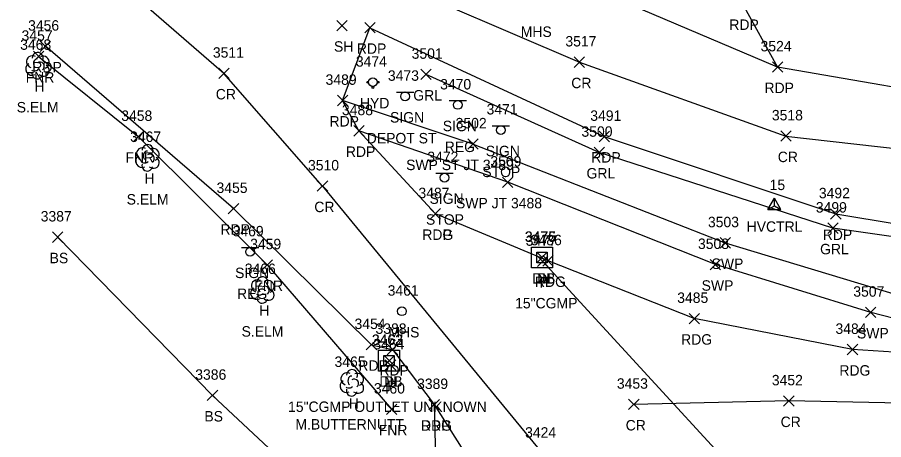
# Model space of a CAD drawing. Extents: x 1609623 to 1616187, y 756677 to 762826.
# Drawn here: x 1610462.9 to 1610629, y 762654.1 to 762735 of the extents above; entities that cross this region are included whole.
import ezdxf

# ---------------------------------------------------------------- set-up
doc = ezdxf.new("R2010")
doc.units = 0
for name, color, linetype in [('C_A', 7, 'Continuous'), ('C_I', 7, 'Continuous'), ('CPSM', 7, 'Continuous'), ('D_A', 7, 'Continuous'), ('D_C', 7, 'Continuous'), ('D_I', 7, 'Continuous'), ('D_TIC', 7, 'Continuous'), ('DCP', 7, 'Continuous'), ('DS', 7, 'Continuous'), ('L_A', 7, 'Continuous'), ('L_C', 7, 'Continuous'), ('L_I', 7, 'Continuous'), ('L_TIC', 7, 'Continuous'), ('LELB', 7, 'Continuous'), ('LFNC', 7, 'Continuous'), ('LTD', 7, 'Continuous'), ('P_A', 7, 'Continuous'), ('P_I', 7, 'Continuous'), ('P_TIC', 7, 'Continuous'), ('PET', 7, 'Continuous'), ('PEU', 7, 'Continuous'), ('PRC', 7, 'Continuous'), ('R_A', 7, 'Continuous'), ('R_I', 7, 'Continuous'), ('R_TIC', 7, 'Continuous'), ('RDG', 7, 'Continuous'), ('RGR', 7, 'Continuous'), ('RSW', 7, 'Continuous'), ('S_A', 7, 'Continuous'), ('S_C', 7, 'Continuous'), ('S_I', 7, 'Continuous'), ('SSGN', 7, 'Continuous'), ('U_A', 7, 'Continuous'), ('U_I', 7, 'Continuous'), ('USMH', 7, 'Continuous'), ('UWFH', 7, 'Continuous')]:
    doc.layers.add(name, color=color, linetype=linetype)

msp = doc.modelspace()

# ---------------------------------------------------------------- linework, layer by layer
at = {"layer": 'CPSM'}
for p, q in [((1610606.79, 762698.19), (1610608.04, 762700.36)), ((1610609.29, 762698.19), (1610608.04, 762700.36)), ((1610608.04, 762698.91), (1610608.04, 762700.36)), ((1610606.79, 762698.19), (1610608.04, 762698.91)), ((1610606.79, 762698.19), (1610609.29, 762698.19)), ((1610608.04, 762698.91), (1610608.04, 762698.91)), ((1610608.04, 762698.91), (1610609.29, 762698.19))]:
    msp.add_line(p, q, dxfattribs=at)
at = {"layer": 'D_TIC'}
for points in [[(1610562.5, 762687.98), (1610564.5, 762689.98)], [(1610564.5, 762687.98), (1610562.5, 762689.98)], [(1610562.63, 762687.23), (1610564.63, 762689.23)], [(1610564.63, 762687.23), (1610562.63, 762689.23)], [(1610533.2, 762668.23), (1610535.2, 762670.23)], [(1610535.2, 762668.23), (1610533.2, 762670.23)], [(1610533.45, 762667.38), (1610535.45, 762669.38)], [(1610535.45, 762667.38), (1610533.45, 762669.38)]]:
    msp.add_lwpolyline(points, dxfattribs=at)
at = {"layer": 'DCP'}
msp.add_lwpolyline([(1610563.63, 762688.23), (1610618.96, 762628)], dxfattribs=at)
at = {"layer": 'DS'}
for p, q in [((1610561.49, 762690.98), (1610565.49, 762690.98)), ((1610561.49, 762686.98), (1610561.49, 762690.98)), ((1610562.49, 762687.98), (1610562.49, 762689.98)), ((1610562.49, 762689.98), (1610564.49, 762689.98)), ((1610564.49, 762689.98), (1610564.49, 762687.98)), ((1610565.49, 762690.98), (1610565.49, 762686.98)), ((1610563.5, 762688.98), (1610563.5, 762688.98)), ((1610563.5, 762688.98), (1610563.5, 762688.98)), ((1610565.49, 762686.98), (1610561.49, 762686.98)), ((1610564.49, 762687.98), (1610562.49, 762687.98)), ((1610532.17, 762671.22), (1610536.17, 762671.22)), ((1610532.17, 762667.22), (1610532.17, 762671.22)), ((1610533.17, 762668.22), (1610533.17, 762670.22)), ((1610533.17, 762670.22), (1610535.17, 762670.22)), ((1610535.17, 762670.22), (1610535.17, 762668.22)), ((1610536.17, 762671.22), (1610536.17, 762667.22)), ((1610535.17, 762668.22), (1610533.17, 762668.22)), ((1610534.17, 762669.22), (1610534.17, 762669.22)), ((1610534.17, 762669.22), (1610534.17, 762669.22)), ((1610536.17, 762667.22), (1610532.17, 762667.22))]:
    msp.add_line(p, q, dxfattribs=at)
at = {"layer": 'L_TIC'}
for points in [[(1610524.13, 762732.44), (1610526.13, 762734.44)], [(1610526.13, 762732.44), (1610524.13, 762734.44)], [(1610465.97, 762726.53), (1610467.97, 762728.53)], [(1610467.97, 762726.53), (1610465.97, 762728.53)], [(1610485.08, 762711.17), (1610487.08, 762713.17)], [(1610487.08, 762711.17), (1610485.08, 762713.17)], [(1610469.64, 762691.89), (1610471.64, 762693.89)], [(1610471.64, 762691.89), (1610469.64, 762693.89)], [(1610509.8, 762686.57), (1610511.8, 762688.57)], [(1610511.8, 762686.57), (1610509.8, 762688.57)], [(1610499.32, 762661.55), (1610501.32, 762663.55)], [(1610501.32, 762661.55), (1610499.32, 762663.55)], [(1610533.65, 762658.9), (1610535.65, 762660.9)], [(1610535.65, 762658.9), (1610533.65, 762660.9)]]:
    msp.add_lwpolyline(points, dxfattribs=at)
at = {"layer": 'LELB'}
msp.add_lwpolyline([(1610567.39, 762525.95), (1610526.95, 762525.47), (1610528.07, 762557.33), (1610526.82, 762583.61), (1610523.4, 762610.62), (1610519.86, 762644.23), (1610500.32, 762662.55), (1610470.64, 762692.89)], dxfattribs=at)
at = {"layer": 'LFNC'}
msp.add_lwpolyline([(1610466.97, 762727.53), (1610486.08, 762712.17), (1610510.8, 762687.57), (1610534.65, 762659.9)], dxfattribs=at)
at = {"layer": 'LTD'}
for p, q in [((1610466.74, 762725.8), (1610466.74, 762725.8)), ((1610466.74, 762725.8), (1610466.74, 762725.8)), ((1610487.83, 762708.14), (1610487.83, 762708.14)), ((1610487.83, 762708.14), (1610487.83, 762708.14)), ((1610509.86, 762682.82), (1610509.86, 762682.82)), ((1610509.86, 762682.82), (1610509.86, 762682.82)), ((1610527.02, 762665.01), (1610527.02, 762665.01)), ((1610527.02, 762665.01), (1610527.02, 762665.01))]:
    msp.add_line(p, q, dxfattribs=at)
for centre in [(1610466.79, 762727.23), (1610487.87, 762709.57), (1610509.9, 762684.25), (1610527.06, 762666.44)]:
    msp.add_arc(centre, 1.05, 335.5272, 180.9563, dxfattribs=at)
for centre, major_axis, ratio, start_param, end_param in [((1610465.95, 762726.46), (1.21, -0.51), 0.895232, 1.570796, 4.712389), ((1610466.54, 762726.25), (-0.208, -0.792), 0.645439, 3.141593, 6.283185), ((1610467.24, 762725.63), (-0.5, 0.667), 0.989748, 3.141593, 6.283185), ((1610467.79, 762726.38), (-1.14, -0.48), 0.949671, 1.570796, 4.712389), ((1610465.66, 762725.09), (0.58, -1.04), 0.959034, 3.141593, 6.283185), ((1610466.29, 762725.05), (-0.625, -0.083), 0.423636, 0, 3.141593), ((1610467.74, 762724.96), (-1.09, 0.79), 0.841452, 1.570796, 4.712389), ((1610466.74, 762724.3), (0.26, 1.06), 0.942809, 1.570796, 4.712389), ((1610487.04, 762708.81), (1.21, -0.51), 0.895232, 1.570796, 4.712389), ((1610488.87, 762708.72), (-1.14, -0.48), 0.949671, 1.570796, 4.712389), ((1610486.74, 762707.43), (0.58, -1.04), 0.959034, 3.141593, 6.283185), ((1610487.62, 762708.6), (-0.208, -0.792), 0.645439, 3.141593, 6.283185), ((1610488.33, 762707.97), (-0.5, 0.667), 0.989748, 3.141593, 6.283185), ((1610488.83, 762707.31), (-1.09, 0.79), 0.841452, 1.570796, 4.712389), ((1610487.83, 762706.64), (0.26, 1.06), 0.942809, 1.570796, 4.712389), ((1610487.37, 762707.39), (-0.625, -0.083), 0.423636, 0, 3.141593), ((1610509.07, 762683.49), (1.21, -0.51), 0.895232, 1.570796, 4.712389), ((1610508.77, 762682.11), (0.58, -1.04), 0.959034, 3.141593, 6.283185), ((1610509.65, 762683.28), (-0.208, -0.792), 0.645439, 3.141593, 6.283185), ((1610510.36, 762682.65), (-0.5, 0.667), 0.989748, 3.141593, 6.283185), ((1610510.9, 762683.4), (-1.14, -0.48), 0.949671, 1.570796, 4.712389), ((1610509.86, 762681.32), (0.26, 1.06), 0.942809, 1.570796, 4.712389), ((1610509.4, 762682.07), (-0.625, -0.083), 0.423636, 0, 3.141593), ((1610510.86, 762681.99), (-1.09, 0.79), 0.841452, 1.570796, 4.712389), ((1610526.23, 762665.67), (1.21, -0.51), 0.895232, 1.570796, 4.712389), ((1610528.06, 762665.59), (-1.14, -0.48), 0.949671, 1.570796, 4.712389), ((1610525.93, 762664.3), (0.58, -1.04), 0.959034, 3.141593, 6.283185), ((1610526.81, 762665.46), (-0.208, -0.792), 0.645439, 3.141593, 6.283185), ((1610527.52, 762664.84), (-0.5, 0.667), 0.989748, 3.141593, 6.283185), ((1610528.02, 762664.17), (-1.09, 0.79), 0.841452, 1.570796, 4.712389), ((1610527.02, 762663.51), (0.26, 1.06), 0.942809, 1.570796, 4.712389), ((1610526.56, 762664.26), (-0.625, -0.083), 0.423636, 0, 3.141593)]:
    msp.add_ellipse(centre, major_axis=major_axis, ratio=ratio, start_param=start_param, end_param=end_param, dxfattribs=at)
at = {"layer": 'P_TIC'}
for points in [[(1610529.51, 762732.03), (1610531.51, 762734.03)], [(1610531.51, 762732.03), (1610529.51, 762734.03)], [(1610467.28, 762728.47), (1610469.28, 762730.47)], [(1610469.28, 762728.47), (1610467.28, 762730.47)], [(1610569.67, 762725.44), (1610571.67, 762727.44)], [(1610571.67, 762725.44), (1610569.67, 762727.44)], [(1610607.66, 762724.5), (1610609.66, 762726.5)], [(1610609.66, 762724.5), (1610607.66, 762726.5)], [(1610501.51, 762723.29), (1610503.51, 762725.29)], [(1610503.51, 762723.29), (1610501.51, 762725.29)], [(1610524.26, 762718.09), (1610526.26, 762720.09)], [(1610526.26, 762718.09), (1610524.26, 762720.09)], [(1610527.4, 762712.27), (1610529.4, 762714.27)], [(1610529.4, 762712.27), (1610527.4, 762714.27)], [(1610574.44, 762711.18), (1610576.44, 762713.18)], [(1610576.44, 762711.18), (1610574.44, 762713.18)], [(1610609.26, 762711.27), (1610611.26, 762713.27)], [(1610611.26, 762711.27), (1610609.26, 762713.27)], [(1610520.41, 762701.68), (1610522.41, 762703.68)], [(1610522.41, 762701.68), (1610520.41, 762703.68)], [(1610503.35, 762697.36), (1610505.35, 762699.36)], [(1610505.35, 762697.36), (1610503.35, 762699.36)], [(1610542.06, 762696.36), (1610544.06, 762698.36)], [(1610544.06, 762696.36), (1610542.06, 762698.36)], [(1610542.06, 762696.36), (1610544.06, 762698.36)], [(1610544.06, 762696.36), (1610542.06, 762698.36)], [(1610618.84, 762696.34), (1610620.84, 762698.34)], [(1610620.84, 762696.34), (1610618.84, 762698.34)], [(1610563.65, 762687.34), (1610565.65, 762689.34)], [(1610565.65, 762687.34), (1610563.65, 762689.34)], [(1610591.68, 762676.28), (1610593.68, 762678.28)], [(1610593.68, 762676.28), (1610591.68, 762678.28)], [(1610529.81, 762671.27), (1610531.81, 762673.27)], [(1610531.81, 762671.27), (1610529.81, 762673.27)], [(1610533.83, 762670.35), (1610535.83, 762672.35)], [(1610535.83, 762670.35), (1610533.83, 762672.35)], [(1610622.02, 762670.34), (1610624.02, 762672.34)], [(1610624.02, 762670.34), (1610622.02, 762672.34)], [(1610541.81, 762659.78), (1610543.81, 762661.78)], [(1610543.81, 762659.78), (1610541.81, 762661.78)], [(1610580.11, 762659.83), (1610582.11, 762661.83)], [(1610582.11, 762659.83), (1610580.11, 762661.83)], [(1610609.82, 762660.48), (1610611.82, 762662.48)], [(1610611.82, 762660.48), (1610609.82, 762662.48)]]:
    msp.add_lwpolyline(points, dxfattribs=at)
at = {"layer": 'PET'}
for points in [[(1610726.73, 762732.18), (1610650.15, 762718.32), (1610608.66, 762725.5), (1610569.82, 762742.05), (1610540.85, 762758.95), (1610514.49, 762770.43), (1610491.13, 762782.83)], [(1610601.92, 762737.62), (1610608.66, 762725.5)], [(1610543.06, 762697.36), (1610528.4, 762713.27), (1610525.26, 762719.09), (1610530.51, 762733.03), (1610575.44, 762712.18), (1610619.84, 762697.34), (1610655.27, 762691.49), (1610691.33, 762697.59), (1610732.54, 762711.13)], [(1610530.81, 762672.27), (1610504.35, 762698.36), (1610468.28, 762729.47)], [(1610530.81, 762672.27), (1610534.83, 762671.35)], [(1610534.83, 762671.35), (1610542.81, 762660.78), (1610568.73, 762619.92), (1610585.48, 762582.39), (1610594.75, 762542.34), (1610600.31, 762494.84), (1610601.16, 762470.67)]]:
    msp.add_lwpolyline(points, dxfattribs=at)
at = {"layer": 'PEU'}
msp.add_lwpolyline([(1610736.89, 762691.95), (1610709.54, 762683.71), (1610681.03, 762674.53), (1610660.2, 762671.09), (1610648.8, 762669.68), (1610623.02, 762671.34), (1610592.68, 762677.28), (1610564.65, 762688.34), (1610543.06, 762697.36)], dxfattribs=at)
at = {"layer": 'PRC'}
for points in [[(1610483.29, 762765.19), (1610531.26, 762743.38), (1610570.67, 762726.44), (1610610.26, 762712.27), (1610655.05, 762707.17), (1610689.94, 762710.36), (1610729.5, 762721.48)], [(1610521.41, 762702.68), (1610502.51, 762724.29), (1610478.55, 762745.12)], [(1610521.41, 762702.68), (1610563.51, 762651.45)], [(1610740.02, 762675.55), (1610702.04, 762665.59), (1610656.91, 762660.56), (1610610.82, 762661.48), (1610581.11, 762660.83)]]:
    msp.add_lwpolyline(points, dxfattribs=at)
at = {"layer": 'R_TIC'}
for points in [[(1610540.27, 762723.08), (1610542.27, 762725.08)], [(1610542.27, 762723.08), (1610540.27, 762725.08)], [(1610549.28, 762709.74), (1610551.28, 762711.74)], [(1610551.28, 762709.74), (1610549.28, 762711.74)], [(1610573.48, 762708.13), (1610575.48, 762710.13)], [(1610575.48, 762708.13), (1610573.48, 762710.13)], [(1610555.93, 762702.41), (1610557.93, 762704.41)], [(1610557.93, 762702.41), (1610555.93, 762704.41)], [(1610618.27, 762693.6), (1610620.27, 762695.6)], [(1610620.27, 762693.6), (1610618.27, 762695.6)], [(1610597.64, 762690.79), (1610599.64, 762692.79)], [(1610599.64, 762690.79), (1610597.64, 762692.79)], [(1610595.74, 762686.62), (1610597.74, 762688.62)], [(1610597.74, 762686.62), (1610595.74, 762688.62)], [(1610625.52, 762677.47), (1610627.52, 762679.47)], [(1610627.52, 762677.47), (1610625.52, 762679.47)], [(1610541.81, 762659.78), (1610543.81, 762661.78)], [(1610543.81, 762659.78), (1610541.81, 762661.78)]]:
    msp.add_lwpolyline(points, dxfattribs=at)
at = {"layer": 'RDG'}
msp.add_lwpolyline([(1610542.81, 762660.78), (1610544.06, 762611.87), (1610545.37, 762583.86), (1610540.88, 762554.12), (1610562.14, 762544.08), (1610560.55, 762572.08), (1610559.7, 762602.38), (1610560.02, 762617.82), (1610568.73, 762619.92)], dxfattribs=at)
at = {"layer": 'RGR'}
msp.add_lwpolyline([(1610733.05, 762708.48), (1610691.95, 762696.11), (1610655.41, 762689.42), (1610619.27, 762694.6), (1610574.48, 762709.13), (1610541.27, 762724.08)], dxfattribs=at)
at = {"layer": 'RSW'}
for points in [[(1610550.28, 762710.74), (1610525.26, 762719.09)], [(1610556.93, 762703.41), (1610528.4, 762713.27)], [(1610550.28, 762710.74), (1610598.64, 762691.79), (1610632.25, 762681.61), (1610651.06, 762675.98)], [(1610642.69, 762674.26), (1610626.52, 762678.47), (1610596.74, 762687.62), (1610556.93, 762703.41)]]:
    msp.add_lwpolyline(points, dxfattribs=at)
at = {"layer": 'SSGN'}
for p, q in [((1610535.58, 762720.71), (1610538.91, 762720.71)), ((1610537.23, 762719.88), (1610537.23, 762719.88)), ((1610545.68, 762719.06), (1610549.02, 762719.06)), ((1610547.33, 762718.23), (1610547.33, 762718.23)), ((1610553.94, 762714.25), (1610557.27, 762714.25)), ((1610555.59, 762713.42), (1610555.59, 762713.42)), ((1610543.14, 762705.13), (1610546.48, 762705.13)), ((1610544.79, 762704.29), (1610544.79, 762704.29)), ((1610505.86, 762690.9), (1610509.2, 762690.9)), ((1610507.51, 762690.06), (1610507.51, 762690.06))]:
    msp.add_line(p, q, dxfattribs=at)
for centre in [(1610537.23, 762719.88), (1610547.33, 762718.23), (1610555.59, 762713.42), (1610544.79, 762704.29), (1610507.51, 762690.06)]:
    msp.add_circle(centre, 0.833, dxfattribs=at)
at = {"layer": 'USMH'}
for p, q in [((1610536.64, 762678.67), (1610536.64, 762678.67)), ((1610537.47, 762678.67), (1610537.47, 762678.67))]:
    msp.add_line(p, q, dxfattribs=at)
msp.add_circle((1610536.64, 762678.67), 0.833, dxfattribs=at)
at = {"layer": 'UWFH'}
msp.add_line((1610531.07, 762722.58), (1610531.07, 762722.58), dxfattribs=at)
for centre, radius in [((1610531.07, 762722.58), 0.833), ((1610530.07, 762722.58), 0.167), ((1610531.07, 762721.58), 0.167), ((1610532.07, 762722.58), 0.167)]:
    msp.add_circle(centre, radius, dxfattribs=at)

# ---------------------------------------------------------------- texts
at = {"layer": 'C_A'}
msp.add_text('HVCTRL', height=2, dxfattribs=at).set_placement((1610602.73, 762693.91))
at = {"layer": 'C_I'}
msp.add_text('15', height=2, dxfattribs=at).set_placement((1610607.14, 762701.91))
at = {"layer": 'D_A'}
for s, p in [('DIB', (1610561.6, 762683.98)), ('DI', (1610562.55, 762683.98)), ('P', (1610563.01, 762683.23)), ('DIB', (1610532.31, 762664.23)), ('DI', (1610533.23, 762664.22)), ('P', (1610533.83, 762663.38))]:
    msp.add_text(s, height=2, dxfattribs=at).set_placement(p)
at = {"layer": 'D_C'}
for s, p in [('15"CGMP', (1610558.34, 762679.23)), ('15"CGMP OUTLET UNKNOWN', (1610514.81, 762659.38))]:
    msp.add_text(s, height=2, dxfattribs=at).set_placement(p)
at = {"layer": 'D_I'}
for s, p in [('3476', (1610560.18, 762691.98)), ('3475', (1610560.24, 762691.98)), ('3477', (1610560.37, 762691.23)), ('3462', (1610530.86, 762672.22)), ('3463', (1610530.9, 762672.23)), ('3464', (1610531.15, 762671.38))]:
    msp.add_text(s, height=2, dxfattribs=at).set_placement(p)
at = {"layer": 'L_A'}
for s, p in [('SH', (1610523.61, 762728.44)), ('FNR', (1610464.5, 762722.53)), ('H', (1610466.18, 762720.8)), ('FNR', (1610483.62, 762707.17)), ('H', (1610487.26, 762703.14)), ('BS', (1610469.09, 762687.89)), ('FNR', (1610508.34, 762682.57)), ('H', (1610509.29, 762677.82)), ('H', (1610526.45, 762660.01)), ('BS', (1610498.76, 762657.55)), ('FNR', (1610532.19, 762654.9))]:
    msp.add_text(s, height=2, dxfattribs=at).set_placement(p)
at = {"layer": 'L_C'}
for s, p in [('S.ELM', (1610462.78, 762716.8)), ('S.ELM', (1610483.86, 762699.14)), ('S.ELM', (1610505.89, 762673.82)), ('M.BUTTERNUTT', (1610516.22, 762656.01))]:
    msp.add_text(s, height=2, dxfattribs=at).set_placement(p)
at = {"layer": 'L_I'}
for s, p in [('3457', (1610463.71, 762730.53)), ('3468', (1610463.44, 762728.8)), ('3458', (1610482.82, 762715.17)), ('3467', (1610484.52, 762711.14)), ('3387', (1610467.38, 762695.89)), ('3459', (1610507.54, 762690.57)), ('3466', (1610506.5, 762685.82)), ('3465', (1610523.71, 762668.01)), ('3386', (1610497.01, 762665.55)), ('3460', (1610531.26, 762662.9))]:
    msp.add_text(s, height=2, dxfattribs=at).set_placement(p)
at = {"layer": 'P_A'}
for s, p in [('RDP', (1610599.41, 762732.62)), ('RDP', (1610528, 762728.03)), ('RDP', (1610465.77, 762724.47)), ('CR', (1610569.11, 762721.44)), ('RDP', (1610606.15, 762720.5)), ('CR', (1610500.95, 762719.29)), ('RDP', (1610522.75, 762714.09)), ('RDP', (1610525.89, 762708.27)), ('RDP', (1610572.93, 762707.18)), ('CR', (1610608.7, 762707.27)), ('CR', (1610519.84, 762697.68)), ('RDP', (1610501.84, 762693.36)), ('RDG', (1610540.54, 762692.36)), ('RDP', (1610540.54, 762692.36)), ('RDP', (1610617.32, 762692.34)), ('RDG', (1610562.14, 762683.34)), ('RDG', (1610590.17, 762672.28)), ('RDP', (1610528.29, 762667.27)), ('RDP', (1610532.32, 762666.35)), ('RDG', (1610620.51, 762666.34)), ('CR', (1610609.25, 762656.48)), ('RDP', (1610540.29, 762655.78)), ('CR', (1610579.54, 762655.83))]:
    msp.add_text(s, height=2, dxfattribs=at).set_placement(p)
at = {"layer": 'P_I'}
for s, p in [('3456', (1610464.96, 762732.47)), ('3517', (1610567.98, 762729.44)), ('3524', (1610605.4, 762728.5)), ('3511', (1610500.39, 762727.29)), ('3489', (1610522, 762722.09)), ('3488', (1610525.14, 762716.27)), ('3491', (1610572.75, 762715.18)), ('3518', (1610607.57, 762715.27)), ('3510', (1610518.63, 762705.68)), ('3455', (1610501.09, 762701.36)), ('3487', (1610539.8, 762700.36)), ('3487', (1610539.8, 762700.36)), ('3492', (1610616.58, 762700.34)), ('3486', (1610561.34, 762691.34)), ('3485', (1610589.42, 762680.28)), ('3454', (1610527.55, 762675.27)), ('3388', (1610531.57, 762674.35)), ('3484', (1610619.76, 762674.34)), ('3389', (1610539.54, 762663.78)), ('3453', (1610577.85, 762663.83)), ('3452', (1610607.56, 762664.48)), ('3424', (1610560.25, 762654.45))]:
    msp.add_text(s, height=2, dxfattribs=at).set_placement(p)
at = {"layer": 'R_A'}
for s, p in [('GRL', (1610538.82, 762719.08)), ('SWP ST JT 3489', (1610537.44, 762705.74)), ('GRL', (1610572.03, 762704.13)), ('SWP JT 3488', (1610547, 762698.41)), ('GRL', (1610616.81, 762689.6)), ('SWP', (1610596.01, 762686.79)), ('SWP', (1610594.1, 762682.62)), ('SWP', (1610623.88, 762673.47)), ('DRG', (1610540.29, 762655.78))]:
    msp.add_text(s, height=2, dxfattribs=at).set_placement(p)
at = {"layer": 'R_I'}
for s, p in [('3501', (1610538.5, 762727.08)), ('3502', (1610546.94, 762713.74)), ('3500', (1610571.06, 762712.13)), ('3509', (1610553.59, 762706.41)), ('3499', (1610616, 762697.6)), ('3503', (1610595.31, 762694.79)), ('3508', (1610593.4, 762690.62)), ('3507', (1610623.18, 762681.47)), ('3389', (1610539.54, 762663.78))]:
    msp.add_text(s, height=2, dxfattribs=at).set_placement(p)
at = {"layer": 'S_A'}
for p in [(1610534.36, 762714.86), (1610544.47, 762713.2), (1610552.72, 762708.4), (1610541.93, 762699.27), (1610504.65, 762685.04)]:
    msp.add_text('SIGN', height=2, dxfattribs=at).set_placement(p)
at = {"layer": 'S_C'}
for s, p in [('DEPOT ST', (1610529.89, 762710.86)), ('REG', (1610544.85, 762709.2)), ('STOP', (1610552.05, 762704.4)), ('STOP', (1610541.25, 762695.27)), ('REG', (1610505.03, 762681.04))]:
    msp.add_text(s, height=2, dxfattribs=at).set_placement(p)
at = {"layer": 'S_I'}
for s, p in [('3473', (1610533.95, 762722.86)), ('3470', (1610543.96, 762721.2)), ('3471', (1610552.87, 762716.4)), ('3472', (1610541.51, 762707.27)), ('3469', (1610504.17, 762693.04))]:
    msp.add_text(s, height=2, dxfattribs=at).set_placement(p)
at = {"layer": 'U_A'}
for s, p in [('MHS', (1610559.42, 762731.27)), ('HYD', (1610528.59, 762717.58)), ('MHS', (1610534.05, 762673.67))]:
    msp.add_text(s, height=2, dxfattribs=at).set_placement(p)
at = {"layer": 'U_I'}
for s, p in [('3474', (1610527.81, 762725.58)), ('3461', (1610533.9, 762681.67))]:
    msp.add_text(s, height=2, dxfattribs=at).set_placement(p)

doc.saveas('drawing.dxf')
